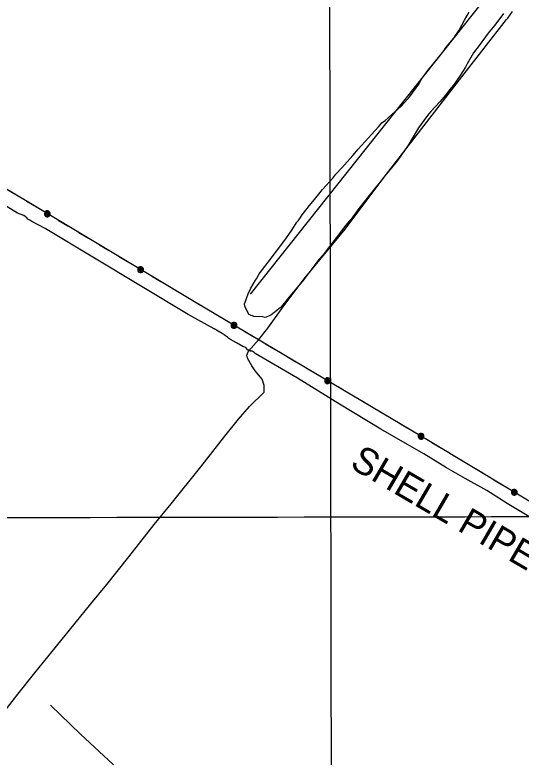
# Model space of a CAD drawing. Extents: x 3329332 to 3367211, y 631066 to 656469.
# Drawn here: x 3353510 to 3355065, y 647869 to 650150 of the extents above; entities that cross this region are included whole.
import ezdxf

# ---------------------------------------------------------------- set-up
doc = ezdxf.new("R2010")
doc.units = 0
for name, color, linetype in [('V-GRID-MAJR', 7, 'Continuous'), ('V-ROAD-CNTR', 7, 'Continuous'), ('V-SITE-VEGE', 7, 'Continuous'), ('V-TOPO-SHOR', 7, 'Continuous'), ('V-UTIL-IDEN', 7, 'Continuous'), ('V-UTIL-LINE', 7, 'Continuous')]:
    doc.layers.add(name, color=color, linetype=linetype)

msp = doc.modelspace()

# ---------------------------------------------------------------- linework, layer by layer
at = {"layer": 'V-GRID-MAJR'}
for points in [[(3354505.5870000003, 636487.8200000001), (3354493.25, 642546.068), (3354480.9080000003, 648607.402), (3354468.565, 654668.76), (3354468.559, 654671.8200000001)], [(3333438.762, 648570.676), (3338699.3000000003, 648578.71), (3343959.8370000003, 648587.509), (3349220.373, 648597.073), (3354480.9080000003, 648607.402), (3359741.441, 648618.497), (3365001.972, 648630.356), (3365001.973, 648630.356)]]:
    msp.add_spline(points, degree=3, dxfattribs=at)
at = {"layer": 'V-ROAD-CNTR'}
msp.add_lwpolyline([(3354952.7358477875, 646762.0569293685), (3354917.054, 646808.032), (3354874.125, 646853.666), (3354779.182, 646943.135), (3354663.528, 647051.689), (3354515.697, 647190.828), (3354377.436, 647321.732), (3354236.927, 647453.642), (3354168.09, 647517.148), (3354041.253, 647634.29), (3353945.648, 647722.7980000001), (3353826.801, 647833.99), (3353712.074, 647939.944), (3353619.396, 648029.376)], dxfattribs=at)
at = {"layer": 'V-SITE-VEGE'}
for p, q in [((3354891.468, 650133.376), (3354905.343, 650158.046)), ((3355011.073, 650154.29), (3354984.574, 650118.411)), ((3354874.386, 650102.533), (3354891.468, 650133.376)), ((3354869.0500000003, 650093.284), (3354874.386, 650102.533)), ((3354984.574, 650118.411), (3354963.441, 650093.8559999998)), ((3354835.177, 650050.262), (3354858.434, 650077.8960000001)), ((3354858.434, 650077.8960000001), (3354865.8740000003, 650089.184)), ((3354865.8740000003, 650089.184), (3354869.0500000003, 650093.284)), ((3354963.441, 650093.856), (3354935.8710000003, 650055.9209999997)), ((3354935.8710000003, 650055.9209999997), (3354918.917, 650033.372)), ((3354815.045, 650023.618), (3354827.736, 650038.971)), ((3354827.736, 650038.971), (3354835.177, 650050.262)), ((3354918.917, 650033.372), (3354899.707, 649999.451)), ((3354788.595, 649990.85), (3354815.045, 650023.618)), ((3354781.2060000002, 649982.67), (3354788.595, 649990.85)), ((3354894.358, 649989.164), (3354876.27, 649960.412)), ((3354899.707, 649999.451), (3354894.358, 649989.164)), ((3354758.936, 649951.909), (3354781.2060000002, 649982.67)), ((3354750.3910000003, 649936.488), (3354758.936, 649951.909)), ((3354876.27, 649960.412), (3354857.178, 649933.751)), ((3354722.821, 649898.552), (3354750.3910000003, 649936.488)), ((3354845.539, 649919.415), (3354833.884, 649904.0430000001)), ((3354857.178, 649933.751), (3354845.539, 649919.415)), ((3354706.97, 649880.135), (3354722.821, 649898.552)), ((3354833.884, 649904.0430000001), (3354814.875, 649882.566)), ((3354696.42, 649868.893), (3354706.97, 649880.135)), ((3354814.875, 649882.566), (3354787.438, 649852.925)), ((3354668.0130000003, 649843.4180000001), (3354696.42, 649868.893)), ((3354787.438, 649852.925), (3354780.046, 649844.745)), ((3354646.978, 649825.085), (3354656.441, 649833.229)), ((3354656.441, 649833.229), (3354668.0130000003, 649843.4180000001)), ((3354780.046, 649844.745), (3354766.255, 649825.2589999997)), ((3354615.359, 649793.435), (3354626.96, 649805.696)), ((3354626.96, 649805.696), (3354637.528, 649817.974)), ((3354637.528, 649817.974), (3354646.978, 649825.085)), ((3354766.255, 649825.2589999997), (3354750.336, 649802.696)), ((3354596.347, 649771.957), (3354605.846, 649782.179)), ((3354605.846, 649782.179), (3354615.359, 649793.435)), ((3354750.336, 649802.696), (3354717.302, 649747.213)), ((3354564.681, 649737.1989999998), (3354596.347, 649771.957)), ((3354554.113, 649724.921), (3354564.681, 649737.1989999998)), ((3354717.302, 649747.213), (3354706.703, 649732.863)), ((3354513.985, 649679.924), (3354547.7770000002, 649717.761)), ((3354547.7770000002, 649717.761), (3354554.113, 649724.921)), ((3354696.068, 649716.438), (3354682.291, 649697.988)), ((3354706.703, 649732.863), (3354696.068, 649716.4379999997)), ((3354682.291, 649697.988), (3354646.347, 649655)), ((3354496.044, 649660.503), (3354513.985, 649679.924)), ((3354454.845, 649613.4499999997), (3354486.5130000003, 649648.209)), ((3354486.5130000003, 649648.209), (3354496.044, 649660.503)), ((3354646.347, 649655), (3354634.6920000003, 649639.6279999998)), ((3354634.6920000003, 649639.6279999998), (3354618.824, 649620.174)), ((3354425.218, 649576.584), (3354443.21, 649599.116)), ((3354443.21, 649599.116), (3354454.845, 649613.4499999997)), ((3354618.824, 649620.174), (3354594.4790000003, 649589.448)), ((3354418.882, 649569.4239999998), (3354425.218, 649576.584)), ((3354582.842, 649575.112), (3354566.958, 649554.6240000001)), ((3354594.4790000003, 649589.448), (3354582.842, 649575.112)), ((3354392.413, 649535.62), (3354418.882, 649569.4239999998)), ((3354566.958, 649554.6240000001), (3354542.583, 649521.819)), ((3354387.099, 649527.4079999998), (3354392.413, 649535.62)), ((3354365.865, 649496.63), (3354376.5, 649513.055)), ((3354376.5, 649513.055), (3354380.711, 649517.137)), ((3354380.711, 649517.137), (3354387.099, 649527.4079999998)), ((3354538.352, 649516.703), (3354526.731, 649503.403)), ((3354542.583, 649521.819), (3354538.352, 649516.703)), ((3354344.615, 649464.817), (3354358.4250000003, 649485.34)), ((3354358.4250000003, 649485.34), (3354365.865, 649496.63)), ((3354526.731, 649503.403), (3354500.2490000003, 649468.563)), ((3354314.937, 649424.84), (3354344.615, 649464.817)), ((3354500.2490000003, 649468.563), (3354490.717, 649456.268)), ((3354490.717, 649456.268), (3354476.9420000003, 649437.8200000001)), ((3354303.301, 649410.506), (3354314.937, 649424.84)), ((3354476.9420000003, 649437.8200000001), (3354456.827, 649412.21)), ((3354260.917, 649354.137), (3354298, 649403.33)), ((3354298, 649403.33), (3354303.301, 649410.506)), ((3354444.154, 649397.89), (3354410.247, 649352.795)), ((3354456.827, 649412.21), (3354444.154, 649397.89)), ((3354252.375, 649338.7149999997), (3354260.917, 649354.137)), ((3354410.247, 649352.795), (3354393.31, 649331.285)), ((3354235.321, 649309.947), (3354249.199, 649334.615)), ((3354249.199, 649334.615), (3354252.375, 649338.7149999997)), ((3354393.31, 649331.285), (3354382.7260000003, 649317.971)), ((3354226.7460000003, 649292.451), (3354235.321, 649309.947)), ((3354382.7260000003, 649317.971), (3354349.9560000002, 649279.082)), ((3354217.002, 649266.677), (3354226.7460000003, 649292.451)), ((3354349.9560000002, 649279.082), (3354346.7800000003, 649274.981)), ((3354215.884, 649261.51), (3354217.002, 649266.677)), ((3354216.8200000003, 649255.272), (3354215.884, 649261.51)), ((3354338.319, 649264.746), (3354326.697, 649251.448)), ((3354346.7800000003, 649274.981), (3354338.319, 649264.746)), ((3354226.843, 649233.331), (3354216.8200000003, 649255.272)), ((3354229.886, 649229.135), (3354226.843, 649233.331)), ((3354308.824, 649236.174), (3354302.537, 649232.125)), ((3354316.181, 649242.2789999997), (3354308.824, 649236.174)), ((3354320.393, 649246.363), (3354316.181, 649242.2789999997)), ((3354324.592, 649249.406), (3354320.393, 649246.363)), ((3354326.697, 649251.448), (3354324.592, 649249.406)), ((3354236.059, 649225.924), (3354229.886, 649229.135)), ((3354240.187, 649224.822), (3354236.059, 649225.924)), ((3354244.306, 649222.682), (3354240.187, 649224.822)), ((3354271.264, 649222.252), (3354244.306, 649222.6819999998)), ((3354278.489, 649220.062), (3354271.264, 649222.252)), ((3354281.616, 649221.051), (3354278.489, 649220.062)), ((3354291.015, 649225.049), (3354281.616, 649221.051)), ((3354296.231, 649227.04), (3354291.015, 649225.049)), ((3354299.377, 649229.0650000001), (3354296.231, 649227.04)), ((3354302.537, 649232.125), (3354299.377, 649229.0650000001))]:
    msp.add_line(p, q, dxfattribs=at)
at = {"layer": 'V-TOPO-SHOR'}
for points in [[(3357416.953358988, 653400.026586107), (3357239.436747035, 653200.8693957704), (3357103.678278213, 653054.1126231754), (3356999.2928100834, 652917.8794488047), (3356894.9271213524, 652771.1820144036), (3356780.0773931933, 652634.9290606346), (3356612.9459236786, 652477.6486898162), (3356560.8817557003, 652341.5144124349), (3356508.797808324, 652215.8443950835), (3356435.686443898, 652142.456119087), (3356352.091040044, 652079.5123237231), (3356299.908195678, 652006.1636065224), (3356185.038688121, 651880.3749127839), (3355725.8375694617, 651230.720497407), (3355214.4140476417, 650528.6458848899), (3354233.107573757, 649292.0039379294)], [(3355020.426, 650135.236), (3355024.182, 650140.057), (3355038.756, 650159.681)], [(3354651.7060000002, 649660.702), (3354883.421, 649959.62), (3355020.426, 650135.236)], [(3354524.528, 649491.359), (3354640.191, 649646.059), (3354651.7060000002, 649660.702)], [(3353451.574, 647977.2440000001), (3353518.929, 648063.196), (3353571.6040000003, 648128.028), (3353637.617, 648209.858), (3353694.848, 648280.671), (3353742.974, 648340.155), (3353792.0670000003, 648400.258), (3353859.71, 648484.296), (3353938.13, 648584.4180000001), (3353989.822, 648647.671), (3354081.201, 648760.974), (3354154.747, 648855.436), (3354196.7060000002, 648908.004), (3354231.113, 648946.667), (3354275.481, 648990.2710000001), (3354276.1240000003, 649010.662), (3354269.431, 649030.8520000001), (3354247.8370000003, 649056.061), (3354238.201, 649071.515), (3354224.543, 649094.684), (3354222.151, 649104.604), (3354227.443, 649116.632), (3354259.248, 649152.149), (3354286.911, 649187.731), (3354330.594, 649248.558), (3354398.967, 649338.322), (3354524.528, 649491.359)]]:
    msp.add_lwpolyline(points, dxfattribs=at)
at = {"layer": 'V-UTIL-LINE'}
for points in [[(3361202.236, 645028.959), (3360490.005, 645454.6630000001), (3359795.469, 645856.072), (3359098.95, 646275.161), (3358388.474, 646687.817), (3357644.254, 647136.235), (3356941.164, 647554.28), (3356255.303, 647960.914), (3355532.375, 648389.185), (3354786.74, 648837.9940000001), (3354066.5470000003, 649265.132), (3353349.8680000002, 649693.966), (3352612.954, 650145.323)], [(3353581.397, 649504.341), (3353562.441, 649515.21), (3353556.117, 649518.8250000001), (3353549.79, 649522.441), (3353546.634, 649526.087), (3353537.1520000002, 649533.322), (3353518.204, 649540.564), (3353322.264, 649660.206)], [(3353512.693, 649596.537), (3353483.517, 649613.995)], [(3353576.194, 649558.541), (3353547.018, 649575.9990000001)], [(3353609.6520000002, 649538.5210000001), (3353609.842, 649535.65), (3353611.656, 649537.107), (3353611.4050000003, 649539.8420000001), (3353608.742, 649541.058), (3353606.861, 649538.228), (3353607.892, 649533.655), (3353612.134, 649533.189), (3353615.651, 649536.5480000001), (3353614.758, 649541.0380000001), (3353611.512, 649544.111), (3353606.7430000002, 649543.385), (3353603.644, 649538.834), (3353605.031, 649530.7980000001), (3353608.338, 649529.617), (3353611.846, 649529.792), (3353615.019, 649531.296), (3353617.375, 649533.9), (3353618.556, 649537.207), (3353618.381, 649540.714), (3353616.877, 649543.888), (3353614.273, 649546.2440000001), (3353610.966, 649547.424), (3353607.4590000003, 649547.25), (3353604.285, 649545.746), (3353601.929, 649543.142), (3353600.7490000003, 649539.835), (3353600.924, 649536.327), (3353602.427, 649533.154), (3353605.031, 649530.7980000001)], [(3353672.303, 649501.033), (3353643.127, 649518.491)], [(3355088.801, 648609.142), (3355022.45, 648648.986), (3354959.2460000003, 648688.858), (3354892.881, 648725.122), (3354835.99, 648757.728), (3354766.48, 648801.218), (3354715.895, 648830.211), (3354633.7430000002, 648877.303), (3354507.325, 648953.448), (3354377.752, 649033.166), (3354248.164, 649109.282), (3354245.029, 649112.903), (3354238.682, 649116.52), (3354232.4050000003, 649116.505), (3354232.397, 649120.157), (3354226.079, 649120.144), (3354219.7260000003, 649127.388), (3354210.252, 649131.0210000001), (3354191.296, 649141.89), (3354172.339, 649152.759), (3354166.0130000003, 649156.3740000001), (3354162.857, 649160.044), (3354156.531, 649163.658), (3354153.375, 649167.257), (3354147.049, 649170.921), (3354121.789, 649185.404), (3354042.793, 649228.875), (3353603.501, 649493.476), (3353581.397, 649504.341)], [(3353735.803, 649463.037), (3353706.627, 649480.495)], [(3353799.303, 649425.041), (3353770.127, 649442.4990000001)], [(3353862.803, 649387.045), (3353833.627, 649404.503)], [(3353896.261, 649367.025), (3353896.451, 649364.154), (3353898.264, 649365.612), (3353898.014, 649368.346), (3353895.3510000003, 649369.562), (3353893.47, 649366.733), (3353894.501, 649362.159), (3353898.742, 649361.693), (3353902.2600000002, 649365.052), (3353901.367, 649369.542), (3353898.12, 649372.615), (3353893.3510000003, 649371.889), (3353890.252, 649367.339), (3353891.64, 649359.302), (3353894.947, 649358.121), (3353898.454, 649358.296), (3353901.628, 649359.8), (3353903.984, 649362.404), (3353905.164, 649365.711), (3353904.99, 649369.218), (3353903.486, 649372.392), (3353900.882, 649374.748), (3353897.575, 649375.928), (3353894.0670000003, 649375.754), (3353890.894, 649374.25), (3353888.538, 649371.6460000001), (3353887.357, 649368.339), (3353887.532, 649364.832), (3353889.036, 649361.658), (3353891.64, 649359.302)], [(3353958.912, 649329.537), (3353929.736, 649346.995)], [(3354022.412, 649291.54), (3353993.236, 649308.998)], [(3354085.957, 649253.62), (3354066.5470000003, 649265.132), (3354056.736, 649271.002)], [(3354149.6040000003, 649215.871), (3354120.361, 649233.215)], [(3354183.139, 649195.982), (3354183.341, 649193.112), (3354185.149, 649194.577), (3354184.8880000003, 649197.31), (3354182.219, 649198.5160000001), (3354180.35, 649195.679), (3354181.398, 649191.11), (3354185.642, 649190.66), (3354189.146, 649194.032), (3354188.236, 649198.52), (3354184.977, 649201.58), (3354180.211, 649200.835), (3354177.13, 649196.273), (3354178.548, 649188.241), (3354181.86, 649187.074), (3354185.367, 649187.262), (3354188.534, 649188.779), (3354190.88, 649191.3910000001), (3354192.048, 649194.703), (3354191.86, 649198.21), (3354190.343, 649201.377), (3354187.731, 649203.723), (3354184.419, 649204.8910000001), (3354180.912, 649204.702), (3354177.745, 649203.186), (3354175.399, 649200.573), (3354174.231, 649197.262), (3354174.419, 649193.755), (3354175.936, 649190.587), (3354178.548, 649188.241)], [(3354245.936, 649158.738), (3354216.6920000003, 649176.082)], [(3354309.583, 649120.9890000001), (3354280.34, 649138.333)], [(3354373.23, 649083.241), (3354343.986, 649100.585)], [(3354436.878, 649045.492), (3354407.634, 649062.836)], [(3354470.414, 649025.604), (3354470.615, 649022.733), (3354472.423, 649024.198), (3354472.162, 649026.932), (3354469.4930000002, 649028.137), (3354467.6240000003, 649025.3), (3354468.6720000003, 649020.731), (3354472.916, 649020.282), (3354476.42, 649023.654), (3354475.5100000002, 649028.1410000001), (3354472.251, 649031.201), (3354467.485, 649030.456), (3354464.404, 649025.894), (3354465.822, 649017.863), (3354469.134, 649016.6950000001), (3354472.6410000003, 649016.883), (3354475.808, 649018.4), (3354478.154, 649021.012), (3354479.322, 649024.324), (3354479.134, 649027.831), (3354477.617, 649030.998), (3354475.005, 649033.344), (3354471.693, 649034.512), (3354468.186, 649034.324), (3354465.019, 649032.807), (3354462.673, 649030.1950000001), (3354461.505, 649026.883), (3354461.693, 649023.376), (3354463.21, 649020.209), (3354465.822, 649017.863)], [(3354533.21, 648988.359), (3354503.966, 649005.703)], [(3354596.858, 648950.61), (3354567.614, 648967.954)], [(3354660.505, 648912.862), (3354631.261, 648930.206)], [(3354724.153, 648875.113), (3354694.909, 648892.457)], [(3354757.688, 648855.225), (3354757.889, 648852.355), (3354759.697, 648853.819), (3354759.436, 648856.553), (3354756.767, 648857.759), (3354754.898, 648854.921), (3354755.946, 648850.3520000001), (3354760.19, 648849.903), (3354763.694, 648853.275), (3354762.784, 648857.762), (3354759.525, 648860.822), (3354754.759, 648860.077), (3354751.678, 648855.515), (3354753.097, 648847.484), (3354756.4080000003, 648846.316), (3354759.915, 648846.505), (3354763.083, 648848.0210000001), (3354765.429, 648850.634), (3354766.596, 648853.9450000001), (3354766.4080000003, 648857.452), (3354764.8910000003, 648860.62), (3354762.279, 648862.966), (3354758.967, 648864.133), (3354755.46, 648863.9450000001), (3354752.293, 648862.428), (3354749.947, 648859.816), (3354748.779, 648856.504), (3354748.967, 648852.997), (3354750.484, 648849.83), (3354753.097, 648847.484)], [(3354820.3540000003, 648817.762), (3354791.224, 648835.295)], [(3354883.755, 648779.6), (3354854.625, 648797.134)], [(3354947.1550000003, 648741.439), (3354918.025, 648758.973)], [(3355010.556, 648703.277), (3354981.426, 648720.811)], [(3355043.96, 648683.169), (3355044.142, 648680.2980000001), (3355045.96, 648681.751), (3355045.717, 648684.486), (3355043.056, 648685.709), (3355041.168, 648682.884), (3355042.187, 648678.308), (3355046.428, 648677.831), (3355049.954, 648681.18), (3355049.073, 648685.6730000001), (3355045.8340000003, 648688.755), (3355041.063, 648688.041), (3355037.952, 648683.4990000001), (3355039.319, 648675.458), (3355042.623, 648674.269), (3355046.131, 648674.435), (3355049.308, 648675.931), (3355051.671, 648678.528), (3355052.86, 648681.832), (3355052.694, 648685.34), (3355051.199, 648688.517), (3355048.6010000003, 648690.88), (3355045.2970000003, 648692.069), (3355041.789, 648691.904), (3355038.612, 648690.408), (3355036.2490000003, 648687.811), (3355035.06, 648684.507), (3355035.2260000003, 648680.9990000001), (3355036.721, 648677.821), (3355039.319, 648675.458)]]:
    msp.add_lwpolyline(points, dxfattribs=at)

# ---------------------------------------------------------------- texts
at = {"layer": 'V-UTIL-IDEN'}
msp.add_text('SHELL PIPELINE CO.', height=82.99983200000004, rotation=329.72972905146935, dxfattribs=at).set_placement((3354535.785433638, 648760.4991654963))

doc.saveas('drawing.dxf')
